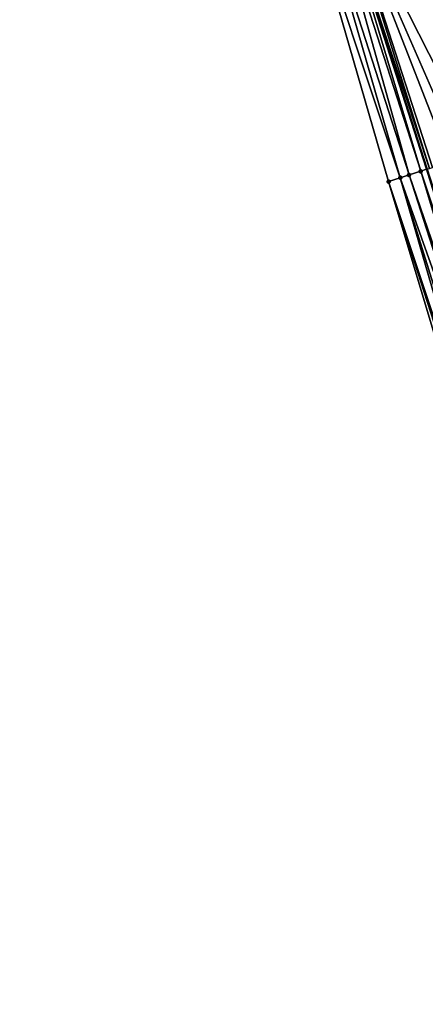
# Model space of a CAD drawing. Header units: feet. Extents: x 2004186 to 2014793, y 836912 to 864902.
# Tile 796 of 974: x 2004937 to 2004963, y 857612 to 857676. Entities that reach past the tile are written whole.
import ezdxf

# ---------------------------------------------------------------- set-up
doc = ezdxf.new("R2010")
doc.units = ezdxf.units.FT
doc.header["$LTSCALE"] = 100
doc.header["$MEASUREMENT"] = 0
for name, color, linetype, lineweight in [('EP_Travel Lane', 5, 'Continuous', 40), ('Road Shots', 4, 'Continuous', 200), ('Road X-Section', 30, 'Continuous', 13)]:
    doc.layers.add(name, color=color, linetype=linetype, lineweight=lineweight)
doc.layers.add('I-77 SB_MM21-27-Surface-Border', color=7, linetype='Continuous')
doc.layers.add('I-77 SB_MM21-27-Surface-TIN', color=7, linetype='Continuous')

msp = doc.modelspace()

# ---------------------------------------------------------------- linework, layer by layer
at = {"layer": 'EP_Travel Lane'}
msp.add_polyline3d([(2005030.847943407, 857456.7306624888, 455.9393414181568), (2005024.733857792, 857475.7714701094, 456.197076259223), (2005018.619695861, 857494.8125154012, 456.434104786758), (2005012.505488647, 857513.8537017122, 456.6588402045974), (2005006.39124381, 857532.8950051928, 456.8733614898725), (2005000.276991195, 857551.9363328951, 457.0857844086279), (2004994.160556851, 857570.982678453, 457.2756111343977), (2004988.045636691, 857590.0240859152, 457.4602946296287), (2004981.930654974, 857609.0656850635, 457.6176577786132), (2004975.815672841, 857628.1072855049, 457.7748641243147), (2004969.700781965, 857647.1486017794, 457.9725395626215), (2004963.585732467, 857666.1904119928, 458.0998415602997), (2004957.470680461, 857685.2322300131, 458.2260439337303), (2004951.355542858, 857704.2743145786, 458.3142528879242), (2004945.147646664, 857723.2676227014, 458.3893533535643), (2004938.915284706, 857742.2717968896, 458.4708623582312)], dxfattribs=at)
at = {"layer": 'I-77 SB_MM21-27-Surface-Border', "color": 3, "linetype": 'ByBlock', "lineweight": -2}
msp.add_polyline3d([(2005029.493789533, 857456.2948758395, 455.8774083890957), (2005023.91494271, 857475.507865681, 456.1647950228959), (2005017.016992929, 857494.2966897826, 456.3649287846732), (2005010.499782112, 857513.2081428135, 456.5744536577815), (2005003.79216816, 857532.0583857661, 456.7701760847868), (2004997.465243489, 857551.0314117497, 456.9618759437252), (2004991.144678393, 857570.0130367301, 457.142535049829), (2004985.017410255, 857589.050454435, 457.3292210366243), (2004978.890080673, 857608.0880630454, 457.4886890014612), (2004972.762734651, 857627.1257227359, 457.6409129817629), (2004966.825785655, 857646.2246112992, 457.7997255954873), (2004961.079227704, 857665.3847473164, 457.9624888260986), (2004955.523053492, 857684.6061534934, 458.1259900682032), (2004950.633910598, 857704.0422897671, 458.2838603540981), (2004943.82334371, 857722.8395100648, 458.3345819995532), (2004937.098498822, 857741.6844776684, 458.3956095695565)], dxfattribs=at)
at = {"layer": 'I-77 SB_MM21-27-Surface-TIN', "color": 128, "linetype": 'ByBlock', "lineweight": -2}
for points in [[(2004962.948374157, 857686.9945870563, 458.3113010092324), (2004957.80788701, 857685.3406849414, 458.2358995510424), (2004966.981526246, 857667.2828711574, 458.1631720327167)], [(2004964.090706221, 857687.3621159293, 458.3287594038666), (2004962.948374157, 857686.9945870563, 458.3113010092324), (2004969.456549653, 857668.0792750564, 458.1879846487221)], [(2004962.948374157, 857686.9945870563, 458.3113010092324), (2004968.504621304, 857667.7729542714, 458.180093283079), (2004969.456549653, 857668.0792750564, 458.1879846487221)], [(2004962.948374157, 857686.9945870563, 458.3113010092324), (2004967.552681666, 857667.4666685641, 458.167203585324), (2004968.504621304, 857667.7729542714, 458.180093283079)], [(2004962.948374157, 857686.9945870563, 458.3113010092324), (2004966.981526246, 857667.2828711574, 458.1631720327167), (2004967.552681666, 857667.4666685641, 458.167203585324)], [(2004957.046294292, 857685.0957837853, 458.20743350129), (2004956.284672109, 857684.8509741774, 458.165922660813), (2004962.412049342, 857665.8132175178, 458.0275262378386)], [(2004957.427097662, 857685.2182125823, 458.2247701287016), (2004957.046294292, 857685.0957837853, 458.20743350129), (2004963.173684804, 857666.0579858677, 458.0749163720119)], [(2004957.046294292, 857685.0957837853, 458.20743350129), (2004962.412049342, 857665.8132175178, 458.0275262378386), (2004963.173684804, 857666.0579858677, 458.0749163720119)], [(2004957.427097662, 857685.2182125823, 458.2247701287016), (2004963.585732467, 857666.1904119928, 458.0998415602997), (2004957.470680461, 857685.2322300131, 458.2260439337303)], [(2004957.427097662, 857685.2182125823, 458.2247701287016), (2004963.554501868, 857666.1803721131, 458.0983164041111), (2004963.585732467, 857666.1904119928, 458.0998415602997)], [(2004957.427097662, 857685.2182125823, 458.2247701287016), (2004963.173684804, 857666.0579858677, 458.0749163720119), (2004963.554501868, 857666.1803721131, 458.0983164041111)], [(2004957.80788701, 857685.3406849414, 458.2358995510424), (2004957.470680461, 857685.2322300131, 458.2260439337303), (2004963.744904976, 857666.2415820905, 458.107614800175)], [(2004963.744904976, 857666.2415820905, 458.107614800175), (2004957.470680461, 857685.2322300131, 458.2260439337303), (2004963.585732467, 857666.1904119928, 458.0998415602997)], [(2004957.80788701, 857685.3406849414, 458.2358995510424), (2004965.839201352, 857666.9153200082, 458.1488872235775), (2004966.981526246, 857667.2828711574, 458.1631720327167)], [(2004957.80788701, 857685.3406849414, 458.2358995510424), (2004965.077651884, 857666.6702844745, 458.1395683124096), (2004965.839201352, 857666.9153200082, 458.1488872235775)], [(2004957.80788701, 857685.3406849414, 458.2358995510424), (2004963.935301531, 857666.3028124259, 458.1140123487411), (2004965.077651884, 857666.6702844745, 458.1395683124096)], [(2004957.80788701, 857685.3406849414, 458.2358995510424), (2004963.744904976, 857666.2415820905, 458.107614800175), (2004963.935301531, 857666.3028124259, 458.1140123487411)], [(2004956.284672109, 857684.8509741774, 458.165922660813), (2004955.523053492, 857684.6061534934, 458.1259900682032), (2004961.840836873, 857665.6295973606, 457.9982382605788)], [(2004955.523053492, 857684.6061534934, 458.1259900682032), (2004961.079227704, 857665.3847473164, 457.9624888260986), (2004961.840836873, 857665.6295973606, 457.9982382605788)], [(2004956.284672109, 857684.8509741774, 458.165922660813), (2004961.840836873, 857665.6295973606, 457.9982382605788), (2004962.412049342, 857665.8132175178, 458.0275262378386)], [(2004962.412049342, 857665.8132175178, 458.0275262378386), (2004961.840836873, 857665.6295973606, 457.9982382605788), (2004968.539410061, 857646.7755121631, 457.881833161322)], [(2004963.173684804, 857666.0579858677, 458.0749163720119), (2004962.412049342, 857665.8132175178, 458.0275262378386), (2004968.920223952, 857646.8979082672, 457.9038281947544)], [(2004962.412049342, 857665.8132175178, 458.0275262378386), (2004968.729811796, 857646.8367264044, 457.8905238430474), (2004968.920223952, 857646.8979082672, 457.9038281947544)], [(2004962.412049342, 857665.8132175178, 458.0275262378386), (2004968.539410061, 857646.7755121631, 457.881833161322), (2004968.729811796, 857646.8367264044, 457.8905238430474)], [(2004963.554501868, 857666.1803721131, 458.0983164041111), (2004963.173684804, 857666.0579858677, 458.0749163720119), (2004969.491497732, 857647.0813379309, 457.9602594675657)], [(2004963.173684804, 857666.0579858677, 458.0749163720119), (2004969.110646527, 857646.9590577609, 457.9217448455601), (2004969.491497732, 857647.0813379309, 457.9602594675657)], [(2004963.173684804, 857666.0579858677, 458.0749163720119), (2004968.920223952, 857646.8979082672, 457.9038281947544), (2004969.110646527, 857646.9590577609, 457.9217448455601)], [(2004961.840836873, 857665.6295973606, 457.9982382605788), (2004961.079227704, 857665.3847473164, 457.9624888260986), (2004967.396966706, 857646.4083290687, 457.8151044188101)], [(2004961.079227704, 857665.3847473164, 457.9624888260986), (2004967.206569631, 857646.3471003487, 457.8084768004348), (2004967.396966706, 857646.4083290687, 457.8151044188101)], [(2004961.079227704, 857665.3847473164, 457.9624888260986), (2004966.825785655, 857646.2246112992, 457.7997255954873), (2004967.206569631, 857646.3471003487, 457.8084768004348)], [(2004961.840836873, 857665.6295973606, 457.9982382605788), (2004967.77777776, 857646.5307339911, 457.8358429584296), (2004968.539410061, 857646.7755121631, 457.881833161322)], [(2004961.840836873, 857665.6295973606, 457.9982382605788), (2004967.396966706, 857646.4083290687, 457.8151044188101), (2004967.77777776, 857646.5307339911, 457.8358429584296)]]:
    msp.add_3dface(points, dxfattribs=at)
at = {"layer": 'Road Shots', "lineweight": 100}
for p in [(2004962.412049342, 857665.8132175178, 458.0275262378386), (2004963.173684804, 857666.0579858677, 458.0749163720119), (2004961.079227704, 857665.3847473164, 457.9624888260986), (2004961.840836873, 857665.6295973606, 457.9982382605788)]:
    msp.add_point(p, dxfattribs=at)
at = {"layer": 'Road X-Section', "extrusion": (-0.306367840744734, 0.9518846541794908, 0.007372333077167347), "elevation": 202146.2977937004, "flags": 128}
msp.add_lwpolyline([(-2171311.783155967, -1032.355404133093), (-2171312.583155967, -1032.31965372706), (-2171313.183155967, -1032.290364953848), (-2171313.983155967, -1032.242973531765), (-2171314.383155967, -1032.219572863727), (-2171314.583155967, -1032.210274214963), (-2171314.783155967, -1032.203876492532), (-2171315.983155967, -1032.178319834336), (-2171316.783155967, -1032.16900066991), (-2171317.983155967, -1032.154715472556), (-2171318.583155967, -1032.150683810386), (-2171319.583155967, -1032.13779376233), (-2171320.583155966, -1032.129902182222), (-2171321.383155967, -1032.122144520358), (-2171322.983155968, -1032.113437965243), (-2171323.983155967, -1032.10526713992), (-2171325.383155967, -1032.086035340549), (-2171326.783155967, -1032.071790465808), (-2171327.183155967, -1032.074035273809), (-2171328.383155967, -1032.093132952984), (-2171330.983155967, -1032.143020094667), (-2171332.783155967, -1032.172650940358), (-2171333.583155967, -1032.180862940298), (-2171334.983155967, -1032.202965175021), (-2171336.183155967, -1032.218315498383), (-2171336.783155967, -1032.228493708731), (-2171337.383155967, -1032.245704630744), (-2171337.983155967, -1032.267966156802), (-2171338.383155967, -1032.2912946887), (-2171338.783155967, -1032.316671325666), (-2171339.183155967, -1032.34785766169), (-2171339.783155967, -1032.396116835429), (-2171340.583155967, -1032.457496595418), (-2171340.983155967, -1032.484213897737)], dxfattribs=at)

doc.saveas('drawing.dxf')
